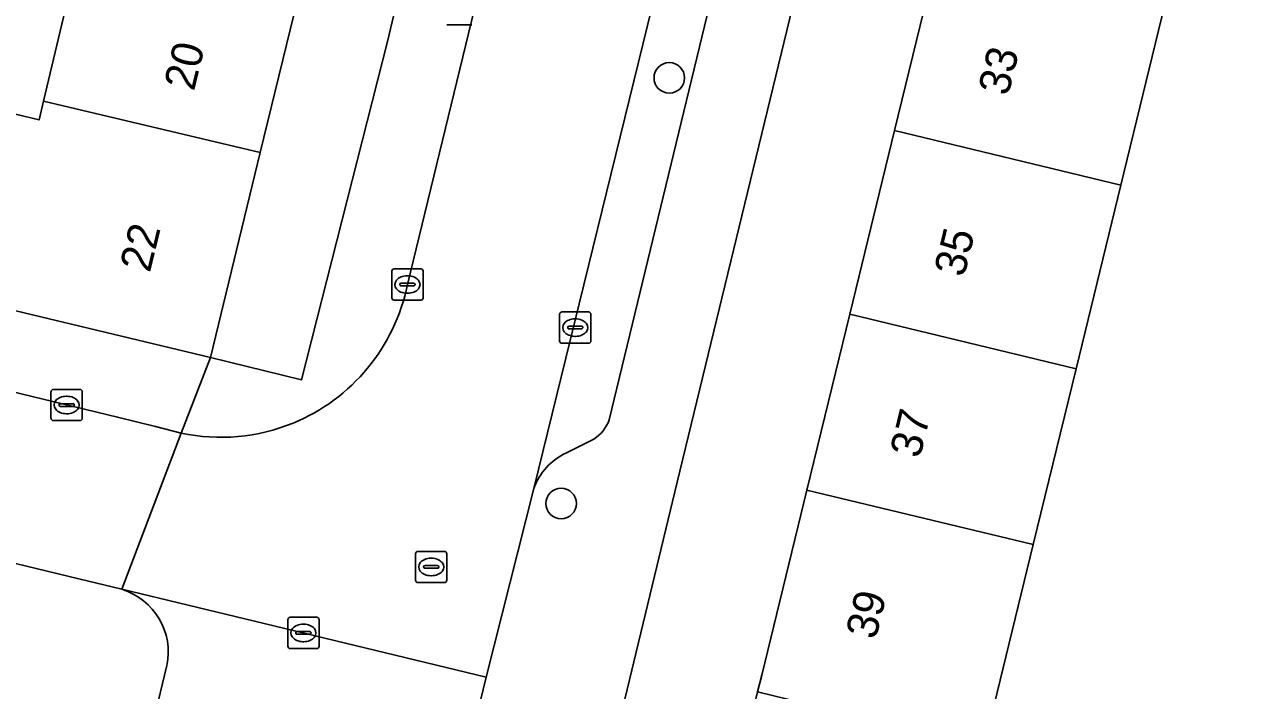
# Model space of a CAD drawing. Extents: x 162803 to 163818, y 381639 to 382475.
# Drawn here: x 163411.14 to 163450.7, y 382165.81 to 382187.12 of the extents above; entities that cross this region are included whole.
import ezdxf

# ---------------------------------------------------------------- set-up
doc = ezdxf.new("R2010")
doc.units = 0
for name, color, linetype in [('IMGEO_Boom', 7, 'Continuous'), ('IMGEO_Erf', 7, 'Continuous'), ('IMGEO_Kolk', 7, 'Continuous'), ('IMGEO_Lichtmast', 7, 'Continuous'), ('IMGEO_Pand', 7, 'Continuous'), ('IMGEO_Pand_nummerreeks', 7, 'Continuous'), ('IMGEO_Parkeervlak_open', 7, 'Continuous'), ('IMGEO_Rijbaan_lokaal_open', 7, 'Continuous'), ('IMGEO_Rioolput', 7, 'Continuous'), ('IMGEO_Voetpad_open', 7, 'Continuous')]:
    doc.layers.add(name, color=color, linetype=linetype)

msp = doc.modelspace()

# ---------------------------------------------------------------- linework, layer by layer
at = {"layer": 'IMGEO_Boom'}
for centre in [(163431.761, 382185.415), (163428.3, 382171.79)]:
    msp.add_circle(centre, 0.489, dxfattribs=at)
at = {"layer": 'IMGEO_Erf'}
for points in [[(163435.32, 382239.654), (163432.586, 382240.323), (163431.198, 382234.606), (163429.794, 382228.824), (163428.367, 382222.944), (163426.998, 382217.306), (163425.583, 382211.477), (163424.191, 382205.743), (163422.823, 382200.111), (163421.395, 382194.229), (163419.992, 382188.452), (163418.674, 382183.022), (163417.082, 382176.464), (163419.997, 382175.75), (163422.741, 382186.575)], [(163436.16, 382172.221), (163437.532, 382177.851), (163438.963, 382183.731), (163440.37, 382189.507), (163441.777, 382195.284), (163443.142, 382200.89), (163439.133, 382201.845), (163432.009, 382172.477), (163425.102, 382143.796), (163429.016, 382142.883), (163430.519, 382149.057), (163431.938, 382154.881), (163433.18, 382159.981), (163433.346, 382160.662), (163434.586, 382165.757), (163434.717, 382166.295)]]:
    msp.add_lwpolyline(points, close=True, dxfattribs=at)
for points in [[(163407.634, 382185.02), (163411.6, 382184.07), (163411.741, 382184.665), (163413.029, 382190.102), (163414.4, 382195.887), (163411.281, 382196.626), (163412.609, 382202.226), (163415.727, 382201.487), (163415.796, 382201.776), (163417.132, 382207.416), (163418.493, 382213.157), (163419.24, 382216.31)], [(163453.655, 382164.915), (163454.359, 382167.837), (163454.888, 382170.032), (163458.513, 382169.159), (163460.042, 382175.566), (163456.398, 382176.444), (163457.101, 382179.362), (163457.645, 382181.62), (163461.288, 382180.742), (163462.495, 382185.873), (163458.848, 382186.751), (163459.512, 382189.508), (163457.774, 382189.926), (163458.588, 382193.303), (163456.021, 382193.921), (163456.925, 382197.671), (163450.381, 382199.128), (163449.02, 382193.539), (163447.613, 382187.762), (163446.207, 382181.986), (163444.775, 382176.106), (163443.404, 382170.476), (163441.961, 382164.551)]]:
    msp.add_lwpolyline(points, dxfattribs=at)
at = {"layer": 'IMGEO_Kolk'}
for p, q in [((163422.883, 382178.374), (163422.883, 382179.226)), ((163422.958, 382179.3), (163423.81, 382179.3)), ((163423.371, 382179.08), (163423.396, 382179.08)), ((163423.884, 382179.226), (163423.884, 382178.374)), ((163423.142, 382178.794), (163423.142, 382178.806)), ((163423.58, 382178.757), (163423.182, 382178.757)), ((163423.185, 382178.843), (163423.583, 382178.843)), ((163423.626, 382178.806), (163423.626, 382178.794)), ((163423.81, 382178.3), (163422.958, 382178.3)), ((163423.394, 382178.52), (163423.369, 382178.52)), ((163428.326, 382177.921), (163429.178, 382177.921)), ((163428.251, 382176.995), (163428.251, 382177.847)), ((163428.553, 382177.464), (163428.951, 382177.464)), ((163428.739, 382177.701), (163428.764, 382177.701)), ((163429.252, 382177.847), (163429.252, 382176.995)), ((163428.51, 382177.415), (163428.51, 382177.427)), ((163428.948, 382177.378), (163428.55, 382177.378)), ((163428.762, 382177.141), (163428.737, 382177.141)), ((163428.994, 382177.427), (163428.994, 382177.415)), ((163429.178, 382176.921), (163428.326, 382176.921)), ((163411.979, 382174.517), (163411.979, 382175.369)), ((163412.054, 382175.443), (163412.906, 382175.443)), ((163412.467, 382175.223), (163412.492, 382175.223)), ((163412.98, 382175.369), (163412.98, 382174.517)), ((163412.238, 382174.937), (163412.238, 382174.949)), ((163412.676, 382174.9), (163412.278, 382174.9)), ((163412.281, 382174.986), (163412.679, 382174.986)), ((163412.722, 382174.949), (163412.722, 382174.937)), ((163412.906, 382174.443), (163412.054, 382174.443)), ((163412.49, 382174.663), (163412.465, 382174.663)), ((163419.555, 382167.22), (163419.555, 382168.072)), ((163419.63, 382168.146), (163420.482, 382168.146)), ((163420.556, 382168.072), (163420.556, 382167.22)), ((163419.814, 382167.64), (163419.814, 382167.652)), ((163420.252, 382167.603), (163419.854, 382167.603)), ((163419.857, 382167.689), (163420.255, 382167.689)), ((163420.043, 382167.926), (163420.068, 382167.926)), ((163420.298, 382167.652), (163420.298, 382167.64)), ((163420.066, 382167.366), (163420.041, 382167.366)), ((163420.482, 382167.146), (163419.63, 382167.146))]:
    msp.add_line(p, q, dxfattribs=at)
for points in [[(163422.883, 382178.374), (163422.883, 382179.226)], [(163422.958, 382179.3), (163423.81, 382179.3)], [(163423.884, 382179.226), (163423.884, 382178.374)], [(163423.81, 382178.3), (163422.958, 382178.3)], [(163428.326, 382177.921), (163429.178, 382177.921)], [(163428.251, 382176.995), (163428.251, 382177.847)], [(163429.252, 382177.847), (163429.252, 382176.995)], [(163429.178, 382176.921), (163428.326, 382176.921)], [(163411.979, 382174.517), (163411.979, 382175.369)], [(163412.054, 382175.443), (163412.906, 382175.443)], [(163412.98, 382175.369), (163412.98, 382174.517)], [(163412.906, 382174.443), (163412.054, 382174.443)], [(163419.555, 382167.22), (163419.555, 382168.072)], [(163419.63, 382168.146), (163420.482, 382168.146)], [(163420.556, 382168.072), (163420.556, 382167.22)], [(163420.482, 382167.146), (163419.63, 382167.146)]]:
    msp.add_lwpolyline(points, dxfattribs=at)
for centre, radius, start, end in [((163422.96, 382179.224), 0.0765, 91.552, 178.448), ((163422.96, 382179.224), 0.0765, 91.552, 178.448), ((163423.808, 382179.224), 0.0765, 1.552, 88.448), ((163423.808, 382179.224), 0.0765, 1.552, 88.448), ((163423.182, 382178.803), 0.0403, 85.8775, 175.7526), ((163423.179, 382178.793), 0.0366, 178.938, 274.7102), ((163423.583, 382178.8), 0.043, 264.8664, 352.4533), ((163423.587, 382178.805), 0.0386, 1.7309, 96.639), ((163422.96, 382178.376), 0.0765, 181.552, 268.448), ((163422.96, 382178.376), 0.0765, 181.552, 268.448), ((163423.808, 382178.376), 0.0765, 271.552, 358.448), ((163423.808, 382178.376), 0.0765, 271.552, 358.448), ((163428.328, 382177.845), 0.0765, 91.552, 178.448), ((163428.328, 382177.845), 0.0765, 91.552, 178.448), ((163429.176, 382177.845), 0.0765, 1.552, 88.448), ((163429.176, 382177.845), 0.0765, 1.552, 88.448), ((163428.55, 382177.424), 0.0403, 85.8775, 175.7526), ((163428.955, 382177.426), 0.0386, 1.7309, 96.639), ((163428.547, 382177.414), 0.0366, 178.938, 274.7102), ((163428.951, 382177.421), 0.043, 264.8664, 352.4533), ((163428.328, 382176.997), 0.0765, 181.552, 268.448), ((163428.328, 382176.997), 0.0765, 181.552, 268.448), ((163429.176, 382176.997), 0.0765, 271.552, 358.448), ((163429.176, 382176.997), 0.0765, 271.552, 358.448), ((163412.056, 382175.367), 0.0765, 91.552, 178.448), ((163412.056, 382175.367), 0.0765, 91.552, 178.448), ((163412.904, 382175.367), 0.0765, 1.552, 88.448), ((163412.904, 382175.367), 0.0765, 1.552, 88.448), ((163412.278, 382174.946), 0.0403, 85.8775, 175.7526), ((163412.275, 382174.936), 0.0366, 178.938, 274.7102), ((163412.679, 382174.943), 0.043, 264.8664, 352.4533), ((163412.683, 382174.948), 0.0386, 1.7309, 96.639), ((163412.056, 382174.519), 0.0765, 181.552, 268.448), ((163412.056, 382174.519), 0.0765, 181.552, 268.448), ((163412.904, 382174.519), 0.0765, 271.552, 358.448), ((163412.904, 382174.519), 0.0765, 271.552, 358.448), ((163419.632, 382168.07), 0.0765, 91.552, 178.448), ((163419.632, 382168.07), 0.0765, 91.552, 178.448), ((163420.48, 382168.07), 0.0765, 1.552, 88.448), ((163420.48, 382168.07), 0.0765, 1.552, 88.448), ((163419.854, 382167.649), 0.0403, 85.8775, 175.7526), ((163419.851, 382167.639), 0.0366, 178.938, 274.7102), ((163420.255, 382167.646), 0.043, 264.8664, 352.4533), ((163420.259, 382167.651), 0.0386, 1.7309, 96.639), ((163419.632, 382167.222), 0.0765, 181.552, 268.448), ((163419.632, 382167.222), 0.0765, 181.552, 268.448), ((163420.48, 382167.222), 0.0765, 271.552, 358.448), ((163420.48, 382167.222), 0.0765, 271.552, 358.448)]:
    msp.add_arc(centre, radius, start, end, dxfattribs=at)
for centre, major_axis, ratio, start_param, end_param in [((163423.37, 382178.8), (-0.387, 0.002), 0.722429, 4.712389, 7.853982), ((163423.395, 382178.8), (-0.39, 0.002), 0.717154, 1.570796, 4.712389), ((163428.738, 382177.421), (-0.387, 0.002), 0.722429, 4.712389, 7.853982), ((163428.763, 382177.421), (-0.39, 0.002), 0.717154, 1.570796, 4.712389), ((163412.466, 382174.943), (-0.387, 0.002), 0.722429, 4.712389, 7.853982), ((163412.491, 382174.943), (-0.39, 0.002), 0.717154, 1.570796, 4.712389), ((163420.042, 382167.646), (-0.387, 0.002), 0.722429, 4.712389, 7.853982), ((163420.067, 382167.646), (-0.39, 0.002), 0.717154, 1.570796, 4.712389)]:
    msp.add_ellipse(centre, major_axis=major_axis, ratio=ratio, start_param=start_param, end_param=end_param, dxfattribs=at)
at = {"layer": 'IMGEO_Lichtmast'}
for p, q in [((163425.438, 382187.117), (163424.648, 382187.117)), ((163424.648, 382187.117), (163425.438, 382187.117))]:
    msp.add_line(p, q, dxfattribs=at)
at = {"layer": 'IMGEO_Pand'}
for points in [[(163413.029, 382190.102), (163411.741, 382184.665), (163418.674, 382183.022), (163419.992, 382188.452)], [(163440.37, 382189.507), (163438.963, 382183.731), (163446.207, 382181.986), (163447.613, 382187.762)], [(163418.674, 382183.022), (163411.741, 382184.665), (163411.6, 382184.07), (163407.634, 382185.02), (163406.177, 382179.079), (163417.082, 382176.464)], [(163437.532, 382177.851), (163444.775, 382176.106), (163446.207, 382181.986), (163438.963, 382183.731)], [(163436.16, 382172.221), (163443.404, 382170.476), (163444.775, 382176.106), (163437.532, 382177.851)], [(163443.404, 382170.476), (163436.16, 382172.221), (163434.717, 382166.295), (163434.586, 382165.757), (163441.825, 382163.994), (163441.961, 382164.551)]]:
    msp.add_lwpolyline(points, close=True, dxfattribs=at)
at = {"layer": 'IMGEO_Parkeervlak_open'}
for points in [[(163433.976, 382198.972), (163427.423, 382172.266)], [(163429.839, 382174.47), (163435.033, 382195.943)], [(163428.472, 382173.407), (163429.345, 382173.854)], [(163425.904, 382166.23), (163418.486, 382168.021), (163414.244, 382169.045)], [(163415.69, 382166.601), (163414.992, 382163.724), (163424.714, 382161.362), (163425.904, 382166.23)]]:
    msp.add_lwpolyline(points, dxfattribs=at)
for centre, radius, start, end in [((163428.7, 382174.878), 1.21, 302.2301, 340.3143), ((163429.271, 382171.62), 1.958, 114.0842, 160.7268), ((163413.618, 382167.025), 2.115, 348.4423, 72.7794)]:
    msp.add_arc(centre, radius, start, end, dxfattribs=at)
at = {"layer": 'IMGEO_Rijbaan_lokaal_open'}
for points in [[(163433.976, 382198.972), (163428.595, 382200.282), (163423.381, 382178.8)], [(163416.149, 382174.043), (163414.244, 382169.045), (163418.486, 382168.021), (163425.904, 382166.23), (163427.423, 382172.266), (163433.976, 382198.972)]]:
    msp.add_lwpolyline(points, dxfattribs=at)
msp.add_lwpolyline([(163395.737, 382179.003), (163392.058, 382179.888), (163383.751, 382181.911), (163380.536, 382182.675), (163379.352, 382177.488), (163405.33, 382171.205), (163412.866, 382169.379), (163414.244, 382169.045), (163416.149, 382174.043), (163415.323, 382174.259), (163414.107, 382174.554)], close=True, dxfattribs=at)
for centre, radius, start, end in [((163417.409, 382180), 6.092, 292.3689, 348.6355), ((163417.413, 382179.998), 6.088, 258.0119, 292.3366)]:
    msp.add_arc(centre, radius, start, end, dxfattribs=at)
at = {"layer": 'IMGEO_Rioolput'}
for p, q in [((163423.643, 382169.332), (163423.643, 382170.184)), ((163423.718, 382170.258), (163424.57, 382170.258)), ((163424.131, 382170.038), (163424.156, 382170.038)), ((163424.644, 382170.184), (163424.644, 382169.332)), ((163423.902, 382169.752), (163423.902, 382169.764)), ((163424.34, 382169.715), (163423.942, 382169.715)), ((163423.945, 382169.801), (163424.343, 382169.801)), ((163424.386, 382169.764), (163424.386, 382169.752)), ((163424.57, 382169.258), (163423.718, 382169.258)), ((163424.154, 382169.478), (163424.129, 382169.478))]:
    msp.add_line(p, q, dxfattribs=at)
for points in [[(163423.643, 382169.332), (163423.643, 382170.184)], [(163423.718, 382170.258), (163424.57, 382170.258)], [(163424.644, 382170.184), (163424.644, 382169.332)], [(163424.57, 382169.258), (163423.718, 382169.258)]]:
    msp.add_lwpolyline(points, dxfattribs=at)
for centre, radius, start, end in [((163423.72, 382170.182), 0.0765, 91.552, 178.448), ((163423.72, 382170.182), 0.0765, 91.552, 178.448), ((163424.568, 382170.182), 0.0765, 1.552, 88.448), ((163424.568, 382170.182), 0.0765, 1.552, 88.448), ((163423.942, 382169.761), 0.0403, 85.8775, 175.7526), ((163423.939, 382169.751), 0.0366, 178.938, 274.7102), ((163424.343, 382169.758), 0.043, 264.8664, 352.4533), ((163424.347, 382169.763), 0.0386, 1.7309, 96.639), ((163423.72, 382169.334), 0.0765, 181.552, 268.448), ((163423.72, 382169.334), 0.0765, 181.552, 268.448), ((163424.568, 382169.334), 0.0765, 271.552, 358.448), ((163424.568, 382169.334), 0.0765, 271.552, 358.448)]:
    msp.add_arc(centre, radius, start, end, dxfattribs=at)
for centre, major_axis, ratio, start_param, end_param in [((163424.13, 382169.758), (-0.387, 0.002), 0.722429, 4.712389, 7.853982), ((163424.155, 382169.758), (-0.39, 0.002), 0.717154, 1.570796, 4.712389)]:
    msp.add_ellipse(centre, major_axis=major_axis, ratio=ratio, start_param=start_param, end_param=end_param, dxfattribs=at)
at = {"layer": 'IMGEO_Voetpad_open'}
for points in [[(163443.023, 382259.4), (163443.157, 382260.104), (163436.669, 382261.801), (163436.339, 382260.535), (163436.129, 382259.729), (163434.377, 382252.502), (163433.78, 382250), (163431.893, 382242.094), (163431.531, 382240.579), (163432.586, 382240.323), (163435.32, 382239.654), (163422.741, 382186.575), (163419.997, 382175.75), (163417.082, 382176.464), (163416.149, 382174.043)], [(163423.381, 382178.8), (163428.595, 382200.282), (163432.691, 382217.158), (163438.206, 382239.958)], [(163432.009, 382172.477), (163439.133, 382201.845), (163439.556, 382203.587)], [(163435.033, 382195.943), (163429.839, 382174.47)], [(163379.917, 382182.818), (163380.536, 382182.675), (163383.751, 382181.911), (163392.058, 382179.888), (163395.737, 382179.003), (163414.107, 382174.554), (163415.323, 382174.259), (163416.149, 382174.043), (163417.082, 382176.464), (163406.177, 382179.079), (163403.121, 382179.828), (163399.489, 382180.704)], [(163429.345, 382173.854), (163428.472, 382173.407)], [(163425.325, 382157.394), (163421.953, 382143.42), (163421.49, 382141.5), (163424.375, 382140.815), (163424.417, 382140.987), (163425.102, 382143.796), (163432.009, 382172.477)], [(163427.423, 382172.266), (163425.904, 382166.23), (163424.714, 382161.362), (163424.307, 382159.696)], [(163414.244, 382169.045), (163412.866, 382169.379), (163405.33, 382171.205)], [(163424.307, 382159.696), (163424.714, 382161.362), (163414.992, 382163.724), (163415.69, 382166.601)]]:
    msp.add_lwpolyline(points, dxfattribs=at)
for centre, radius, start, end in [((163417.409, 382180), 6.092, 292.3689, 348.6355), ((163417.413, 382179.998), 6.088, 258.0119, 292.3366), ((163428.7, 382174.878), 1.21, 302.2301, 340.3143), ((163429.271, 382171.62), 1.958, 114.0842, 160.7268), ((163413.618, 382167.025), 2.115, 348.4423, 72.7794)]:
    msp.add_arc(centre, radius, start, end, dxfattribs=at)

# ---------------------------------------------------------------- texts
at = {"layer": 'IMGEO_Pand_nummerreeks'}
for s, rotation, p in [('20', 76.3535, (163416.553, 382184.966)), ('33', 76.3136, (163442.601, 382184.809)), ('22', 76.3524, (163415.142, 382179.155)), ('35', 76.3136, (163441.189, 382179.008)), ('37', 76.3136, (163439.776, 382173.208)), ('39', 76.3122, (163438.364, 382167.407))]:
    msp.add_text(s, height=1, rotation=rotation, dxfattribs=at).set_placement(p)

doc.saveas('drawing.dxf')
